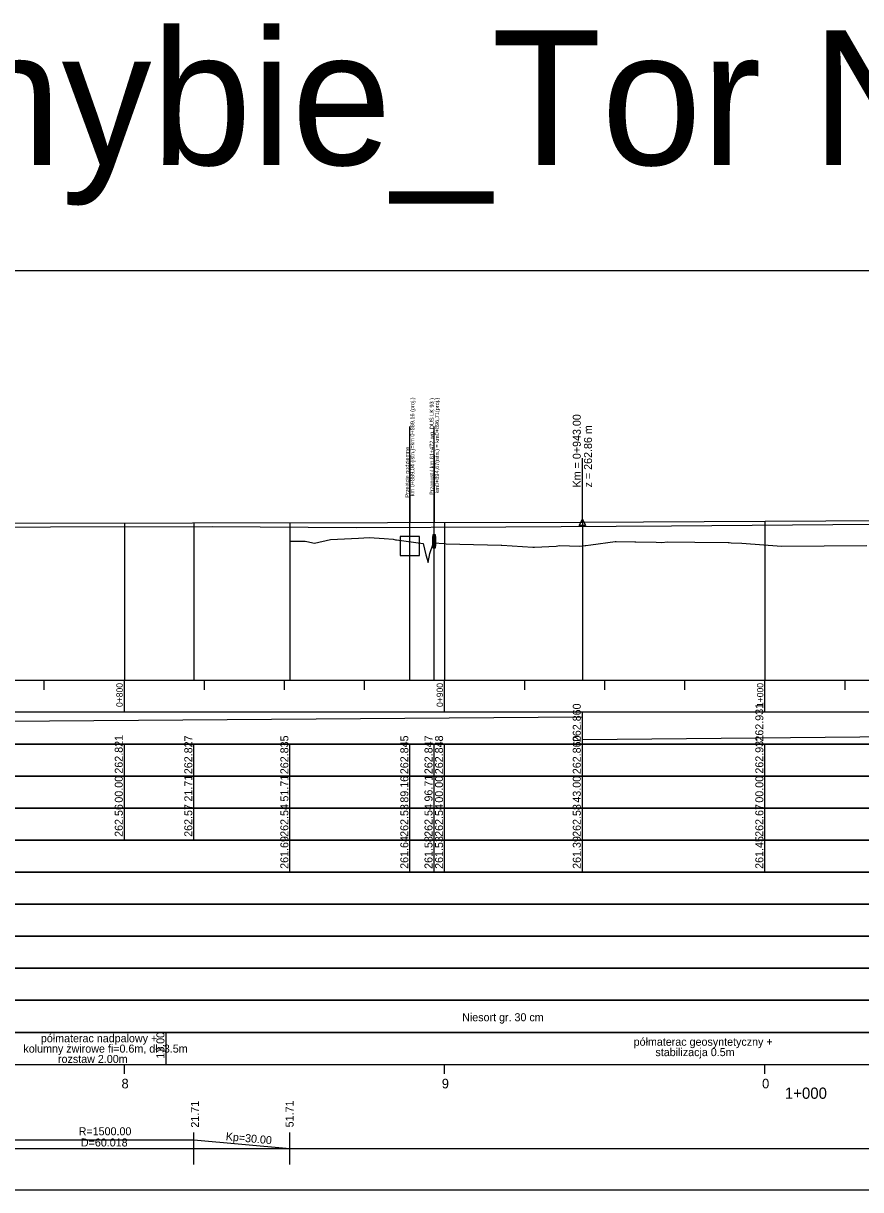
# Model space of a CAD drawing. Extents: x 6445630 to 6518227, y 5499240 to 5511716.
# Drawn here: x 6453099.7 to 6453361.1, y 5504866.4 to 5505230.7 of the extents above; entities that cross this region are included whole.
import ezdxf

# ---------------------------------------------------------------- set-up
doc = ezdxf.new("R2010")
doc.units = 0
for name, color, linetype in [('TOR_PROF-obiekty+opisy', 7, 'Continuous'), ('TOR_PROF-opisy pomocnicze', 7, 'Continuous'), ('TOR_PROF-tabelka-geometria T1', 7, 'Continuous'), ('TOR_PROF-tabelka-kilometracja', 7, 'Continuous'), ('TOR_PROF-tabelka-odleglosci T1', 7, 'Continuous'), ('TOR_PROF-tabelka-pochylenia proj T1', 7, 'Continuous'), ('TOR_PROF-tabelka-rodzaj rowu T1', 7, 'Continuous'), ('TOR_PROF-tabelka-rowyT1', 7, 'Continuous'), ('TOR_PROF-tabelka-rurociagi T1', 7, 'Continuous'), ('TOR_PROF-tabelka-rzedne istn T1', 7, 'Continuous'), ('TOR_PROF-tabelka-rzedne proj T1', 7, 'Continuous'), ('TOR_PROF-tabelka-teren istniejacy T1', 7, 'Continuous'), ('TOR_PROF-tabelka-warstwa ochronna T1', 7, 'Continuous'), ('TOR_PROF-tor istniejacy T1', 7, 'Continuous'), ('TOR_PROF-tor projektowany', 7, 'Continuous'), ('TOR_PROF-uklad odniesienia', 7, 'Continuous'), ('TOR_PROF-warstwa ochronna', 7, 'Continuous'), ('TOR_RAMKI-dodatkowe3', 7, 'Continuous'), ('TOR_RAMKI-MASKA WYCIECIA', 7, 'Continuous')]:
    doc.layers.add(name, color=color, linetype=linetype)

msp = doc.modelspace()

# ---------------------------------------------------------------- linework, layer by layer
at = {"layer": 'TOR_PROF-obiekty+opisy'}
for p, q in [((6453220.37, 5505025.57), (6453220.37, 5505104.8)), ((6453227.92, 5505025.57), (6453227.92, 5505104.8)), ((6453220.37, 5505095.8), (6453220.37, 5505074.8)), ((6453227.92, 5505095.8), (6453227.92, 5505074.8)), ((6453227.92, 5505095.8), (6453227.92, 5505074.8)), ((6453227.92, 5505074.8), (6453227.92, 5505095.8)), ((6453217.37, 5505070.47), (6453217.37, 5505064.47)), ((6453223.37, 5505070.47), (6453217.37, 5505070.47)), ((6453223.37, 5505064.47), (6453223.37, 5505070.47)), ((6453217.37, 5505064.47), (6453223.37, 5505064.47))]:
    msp.add_line(p, q, dxfattribs=at)
for points in [[(6453228.4, 5505070.96), (6453227.48, 5505070.96), (6453227.48, 5505066.88), (6453228.4, 5505066.88)], [(6453228.31, 5505070.42), (6453227.56, 5505070.42), (6453227.56, 5505067.42), (6453228.31, 5505067.42)]]:
    msp.add_lwpolyline(points, close=True, dxfattribs=at)
for points in [[(6453228.4, 5505066.88), (6453228.4, 5505070.96), (6453227.48, 5505070.96), (6453227.48, 5505066.88), (6453228.4, 5505066.88)], [(6453228.31, 5505067.42), (6453227.56, 5505067.42), (6453227.56, 5505070.42), (6453228.31, 5505070.42), (6453228.31, 5505067.42)]]:
    msp.add_lwpolyline(points, dxfattribs=at)
at = {"layer": 'TOR_PROF-opisy pomocnicze'}
msp.add_line((6453274.21, 5505074.87), (6453274.21, 5505094.87), dxfattribs=at)
msp.add_lwpolyline([(6453274.21, 5505075.87), (6453275.21, 5505073.87), (6453273.21, 5505073.87)], close=True, dxfattribs=at)
at = {"layer": 'TOR_PROF-tabelka-geometria T1'}
for points in [[(6453152.92, 5504874.34), (6453152.92, 5504884.34)], [(6453182.92, 5504874.34), (6453182.92, 5504884.34)], [(6452609.55, 5504876.67), (6452697.82, 5504876.67), (6452697.82, 5504879.34), (6452942.88, 5504879.34), (6452942.88, 5504879.34), (6452972.88, 5504876.67), (6452972.88, 5504876.67), (6453032.9, 5504876.67), (6453032.9, 5504876.67), (6453062.9, 5504879.34), (6453062.9, 5504879.34), (6453062.9, 5504879.34), (6453062.9, 5504879.34), (6453092.9, 5504882), (6453092.9, 5504882), (6453152.92, 5504882), (6453152.92, 5504882), (6453182.92, 5504879.34), (6453182.92, 5504879.34), (6454010.63, 5504879.34)], [(6452331.21, 5504879.34), (6454031.21, 5504879.34)]]:
    msp.add_lwpolyline(points, dxfattribs=at)
at = {"layer": 'TOR_PROF-tabelka-kilometracja'}
msp.add_line((6453144.21, 5504905.57), (6453144.21, 5504915.57), dxfattribs=at)
for points in [[(6453131.21, 5504902.57), (6453131.21, 5504905.57)], [(6453231.21, 5504902.57), (6453231.21, 5504905.57)], [(6453331.21, 5504902.57), (6453331.21, 5504905.57)], [(6453331.21, 5504902.57), (6453331.21, 5504905.57)]]:
    msp.add_lwpolyline(points, dxfattribs=at)
at = {"layer": 'TOR_PROF-tabelka-odleglosci T1'}
msp.add_lwpolyline([(6452331.21, 5504985.57), (6454031.21, 5504985.57), (6454031.21, 5504995.57), (6452331.21, 5504995.57)], close=True, dxfattribs=at)
for points in [[(6453131.21, 5504985.57), (6453131.21, 5504995.57)], [(6453152.92, 5504985.57), (6453152.92, 5504995.57)], [(6453182.92, 5504985.57), (6453182.92, 5504995.57)], [(6453220.37, 5504985.57), (6453220.37, 5504995.57)], [(6453227.92, 5504985.57), (6453227.92, 5504995.57)], [(6453231.21, 5504985.57), (6453231.21, 5504995.57)], [(6453274.21, 5504985.57), (6453274.21, 5504995.57)], [(6453331.21, 5504985.57), (6453331.21, 5504995.57)]]:
    msp.add_lwpolyline(points, dxfattribs=at)
at = {"layer": 'TOR_PROF-tabelka-pochylenia proj T1'}
msp.add_lwpolyline([(6452331.21, 5505005.57), (6454031.21, 5505005.57), (6454031.21, 5505015.57), (6452331.21, 5505015.57)], close=True, dxfattribs=at)
for points in [[(6453274.21, 5505005.57), (6453274.21, 5505015.57)], [(6452331.21, 5505007.07), (6453274.21, 5505014.07)], [(6453274.21, 5505007.07), (6454010.61, 5505014.07)]]:
    msp.add_lwpolyline(points, dxfattribs=at)
at = {"layer": 'TOR_PROF-tabelka-rodzaj rowu T1'}
for points in [[(6452331.21, 5504945.57), (6454031.21, 5504945.57), (6454031.21, 5504955.57), (6452331.21, 5504955.57)], [(6452331.21, 5504925.57), (6454031.21, 5504925.57), (6454031.21, 5504935.57), (6452331.21, 5504935.57)]]:
    msp.add_lwpolyline(points, close=True, dxfattribs=at)
at = {"layer": 'TOR_PROF-tabelka-rowyT1'}
msp.add_lwpolyline([(6452331.21, 5504955.57), (6454031.21, 5504955.57), (6454031.21, 5504965.57), (6452331.21, 5504965.57)], close=True, dxfattribs=at)
at = {"layer": 'TOR_PROF-tabelka-rurociagi T1'}
msp.add_lwpolyline([(6452331.21, 5504935.57), (6454031.21, 5504935.57), (6454031.21, 5504945.57), (6452331.21, 5504945.57)], close=True, dxfattribs=at)
at = {"layer": 'TOR_PROF-tabelka-rzedne istn T1'}
msp.add_lwpolyline([(6452331.21, 5504975.57), (6454031.21, 5504975.57), (6454031.21, 5504985.57), (6452331.21, 5504985.57)], close=True, dxfattribs=at)
for points in [[(6453131.21, 5504975.57), (6453131.21, 5504985.57)], [(6453152.92, 5504975.57), (6453152.92, 5504985.57)], [(6453182.92, 5504975.57), (6453182.92, 5504985.57)], [(6453220.37, 5504975.57), (6453220.37, 5504985.57)], [(6453227.92, 5504975.57), (6453227.92, 5504985.57)], [(6453231.21, 5504975.57), (6453231.21, 5504985.57)], [(6453274.21, 5504975.57), (6453274.21, 5504985.57)], [(6453331.21, 5504975.57), (6453331.21, 5504985.57)], [(6453182.92, 5504965.57), (6453182.92, 5504975.57)], [(6453220.37, 5504965.57), (6453220.37, 5504975.57)], [(6453227.92, 5504965.57), (6453227.92, 5504975.57)], [(6453231.21, 5504965.57), (6453231.21, 5504975.57)], [(6453274.21, 5504965.57), (6453274.21, 5504975.57)], [(6453331.21, 5504965.57), (6453331.21, 5504975.57)]]:
    msp.add_lwpolyline(points, dxfattribs=at)
at = {"layer": 'TOR_PROF-tabelka-rzedne proj T1'}
msp.add_lwpolyline([(6452331.21, 5504995.57), (6454031.21, 5504995.57), (6454031.21, 5505005.57), (6452331.21, 5505005.57)], close=True, dxfattribs=at)
for points in [[(6453131.21, 5504995.57), (6453131.21, 5505005.57)], [(6453152.92, 5504995.57), (6453152.92, 5505005.57)], [(6453182.92, 5504995.57), (6453182.92, 5505005.57)], [(6453220.37, 5504995.57), (6453220.37, 5505005.57)], [(6453227.92, 5504995.57), (6453227.92, 5505005.57)], [(6453231.21, 5504995.57), (6453231.21, 5505005.57)], [(6453274.21, 5504995.57), (6453274.21, 5505005.57)], [(6453331.21, 5504995.57), (6453331.21, 5505005.57)]]:
    msp.add_lwpolyline(points, dxfattribs=at)
at = {"layer": 'TOR_PROF-tabelka-teren istniejacy T1'}
msp.add_lwpolyline([(6452331.21, 5504965.57), (6454031.21, 5504965.57), (6454031.21, 5504975.57), (6452331.21, 5504975.57)], close=True, dxfattribs=at)
at = {"layer": 'TOR_PROF-tabelka-warstwa ochronna T1'}
msp.add_lwpolyline([(6452331.21, 5504915.57), (6454031.21, 5504915.57), (6454031.21, 5504925.57), (6452331.21, 5504925.57)], close=True, dxfattribs=at)
at = {"layer": 'TOR_PROF-tor istniejacy T1'}
msp.add_lwpolyline([(6453371.96, 5505074.17), (6453352.39, 5505074.07), (6453302.02, 5505073.67), (6453250.29, 5505073.32), (6453203.56, 5505073.17), (6453158.6, 5505073.42), (6453108.1, 5505073.32), (6453058.53, 5505072.92), (6453007.58, 5505073.17), (6452957.17, 5505073.17), (6452907.31, 5505072.92), (6452857.67, 5505072.72), (6452808.05, 5505072.87), (6452758.83, 5505072.77), (6452706.3, 5505072.77), (6452657.09, 5505073.22)], dxfattribs=at)
at = {"layer": 'TOR_PROF-tor projektowany'}
for p, q in [((6453274.21, 5505074.87), (6454010.61, 5505079.5)), ((6452331.21, 5505073.6), (6453274.21, 5505074.87)), ((6453182.9, 5505069.01), (6453185.91, 5505069.02)), ((6453185.91, 5505069.02), (6453187.68, 5505069.03)), ((6453187.68, 5505069.03), (6453188.2, 5505068.88)), ((6453188.2, 5505068.88), (6453190.52, 5505068.33)), ((6453190.52, 5505068.33), (6453195.58, 5505069.52)), ((6453195.58, 5505069.52), (6453204.3, 5505069.91)), ((6453204.3, 5505069.91), (6453207.66, 5505070.12)), ((6453207.66, 5505070.12), (6453212.36, 5505069.8)), ((6453212.36, 5505069.8), (6453215.14, 5505069.59)), ((6453215.14, 5505069.59), (6453215.85, 5505069.41)), ((6453215.85, 5505069.41), (6453216.19, 5505069.36)), ((6453216.19, 5505069.36), (6453224.52, 5505068.22)), ((6453224.52, 5505068.22), (6453225.31, 5505064.75)), ((6453226.62, 5505065.13), (6453227.7, 5505068.48)), ((6453227.7, 5505068.48), (6453231.16, 5505068.21)), ((6453231.16, 5505068.21), (6453231.2, 5505068.21)), ((6453231.2, 5505068.21), (6453231.66, 5505068.18)), ((6453231.66, 5505068.18), (6453235.9, 5505068.02)), ((6453235.9, 5505068.02), (6453248.9, 5505067.71)), ((6453248.9, 5505067.71), (6453249.04, 5505067.71)), ((6453249.04, 5505067.71), (6453249.09, 5505067.72)), ((6453249.09, 5505067.72), (6453258.76, 5505067.11)), ((6453258.76, 5505067.11), (6453258.93, 5505067.09)), ((6453258.93, 5505067.09), (6453259.24, 5505067.06)), ((6453259.24, 5505067.06), (6453266.07, 5505067.47)), ((6453266.07, 5505067.47), (6453267.11, 5505067.59)), ((6453267.11, 5505067.59), (6453273.3, 5505067.47)), ((6453273.3, 5505067.47), (6453275.05, 5505067.58)), ((6453275.05, 5505067.58), (6453275.31, 5505067.6)), ((6453275.31, 5505067.6), (6453276.86, 5505067.79)), ((6453276.86, 5505067.79), (6453284.47, 5505068.87)), ((6453284.47, 5505068.87), (6453284.81, 5505068.87)), ((6453284.81, 5505068.87), (6453290.6, 5505068.76)), ((6453290.6, 5505068.76), (6453290.94, 5505068.76)), ((6453290.94, 5505068.76), (6453297.28, 5505068.67)), ((6453297.28, 5505068.67), (6453298.92, 5505068.53)), ((6453298.92, 5505068.53), (6453300.85, 5505068.79)), ((6453300.85, 5505068.79), (6453309.31, 5505068.66)), ((6453309.31, 5505068.66), (6453319.74, 5505068.55)), ((6453319.74, 5505068.55), (6453320, 5505068.54)), ((6453320, 5505068.54), (6453320.69, 5505068.51)), ((6453320.69, 5505068.51), (6453324.02, 5505068.31)), ((6453324.02, 5505068.31), (6453336.42, 5505067.43)), ((6453336.42, 5505067.43), (6453362.98, 5505067.67)), ((6453225.31, 5505064.75), (6453226.11, 5505062.35)), ((6453226.11, 5505062.35), (6453226.62, 5505065.13))]:
    msp.add_line(p, q, dxfattribs=at)
for points in [[(6453131.21, 5505074.68), (6453131.21, 5505030.57), (6453131.21, 5505025.57), (6453131.21, 5505025.57)], [(6453131.21, 5505074.68), (6453131.21, 5505030.57), (6453131.21, 5505025.57), (6453131.21, 5505025.57)], [(6453152.92, 5505074.7), (6453152.92, 5505030.57), (6453152.92, 5505025.57), (6453152.92, 5505025.57)], [(6453152.92, 5505074.7), (6453152.92, 5505030.57), (6453152.92, 5505025.57), (6453152.92, 5505025.57)], [(6453182.92, 5505074.75), (6453182.92, 5505030.57), (6453182.92, 5505025.57), (6453182.92, 5505025.57)], [(6453182.92, 5505074.75), (6453182.92, 5505030.57), (6453182.92, 5505025.57), (6453182.92, 5505025.57)], [(6453231.21, 5505074.81), (6453231.21, 5505030.57), (6453231.21, 5505025.57), (6453231.21, 5505025.57)], [(6453231.21, 5505074.81), (6453231.21, 5505030.57), (6453231.21, 5505025.57), (6453231.21, 5505025.57)], [(6453274.21, 5505074.87), (6453274.21, 5505030.57), (6453274.21, 5505025.57), (6453274.21, 5505025.57)], [(6453274.21, 5505074.87), (6453274.21, 5505030.57), (6453274.21, 5505025.57), (6453274.21, 5505025.57)], [(6453274.21, 5505074.87), (6453274.21, 5505030.57), (6453274.21, 5505025.57), (6453274.21, 5505025.57)], [(6453274.21, 5505074.87), (6453274.21, 5505030.57), (6453274.21, 5505025.57), (6453274.21, 5505025.57)], [(6453331.21, 5505075.23), (6453331.21, 5505030.57), (6453331.21, 5505025.57), (6453331.21, 5505025.57)], [(6453331.21, 5505075.23), (6453331.21, 5505030.57), (6453331.21, 5505025.57), (6453331.21, 5505025.57)], [(6453331.21, 5505075.23), (6453331.21, 5505030.57), (6453331.21, 5505025.57), (6453331.21, 5505025.57)]]:
    msp.add_lwpolyline(points, dxfattribs=at)
at = {"layer": 'TOR_PROF-uklad odniesienia'}
for p, q in [((6452331.21, 5505025.57), (6454031.21, 5505025.57)), ((6453106.21, 5505022.57), (6453106.21, 5505025.57)), ((6453131.21, 5505015.57), (6453131.21, 5505025.57)), ((6453156.21, 5505022.57), (6453156.21, 5505025.57)), ((6453181.21, 5505022.57), (6453181.21, 5505025.57)), ((6453206.21, 5505022.57), (6453206.21, 5505025.57)), ((6453231.21, 5505015.57), (6453231.21, 5505025.57)), ((6453256.21, 5505022.57), (6453256.21, 5505025.57)), ((6453281.21, 5505022.57), (6453281.21, 5505025.57)), ((6453306.21, 5505022.57), (6453306.21, 5505025.57)), ((6453331.21, 5505015.57), (6453331.21, 5505025.57)), ((6453356.21, 5505022.57), (6453356.21, 5505025.57))]:
    msp.add_line(p, q, dxfattribs=at)
at = {"layer": 'TOR_PROF-warstwa ochronna'}
msp.add_lwpolyline([(6452331.21, 5504905.57), (6454031.21, 5504905.57), (6454031.21, 5504915.57), (6452331.21, 5504915.57)], close=True, dxfattribs=at)
at = {"layer": 'TOR_RAMKI-dodatkowe3'}
for p, q in [((6453182.9, 5505069.01), (6453185.91, 5505069.02)), ((6453185.91, 5505069.02), (6453187.68, 5505069.03)), ((6453187.68, 5505069.03), (6453188.2, 5505068.88)), ((6453188.2, 5505068.88), (6453190.52, 5505068.33)), ((6453190.52, 5505068.33), (6453195.58, 5505069.52)), ((6453195.58, 5505069.52), (6453204.3, 5505069.91)), ((6453204.3, 5505069.91), (6453207.66, 5505070.12)), ((6453207.66, 5505070.12), (6453212.36, 5505069.8)), ((6453212.36, 5505069.8), (6453215.14, 5505069.59)), ((6453215.14, 5505069.59), (6453215.85, 5505069.41)), ((6453215.85, 5505069.41), (6453216.19, 5505069.36)), ((6453216.19, 5505069.36), (6453224.52, 5505068.22)), ((6453224.52, 5505068.22), (6453225.31, 5505064.75)), ((6453226.62, 5505065.13), (6453227.7, 5505068.48)), ((6453227.7, 5505068.48), (6453231.16, 5505068.21)), ((6453231.16, 5505068.21), (6453231.2, 5505068.21)), ((6453231.2, 5505068.21), (6453231.66, 5505068.18)), ((6453231.66, 5505068.18), (6453235.9, 5505068.02)), ((6453235.9, 5505068.02), (6453248.9, 5505067.71)), ((6453248.9, 5505067.71), (6453249.04, 5505067.71)), ((6453249.04, 5505067.71), (6453249.09, 5505067.72)), ((6453249.09, 5505067.72), (6453258.76, 5505067.11)), ((6453258.76, 5505067.11), (6453258.93, 5505067.09)), ((6453258.93, 5505067.09), (6453259.24, 5505067.06)), ((6453259.24, 5505067.06), (6453266.07, 5505067.47)), ((6453266.07, 5505067.47), (6453267.11, 5505067.59)), ((6453267.11, 5505067.59), (6453273.3, 5505067.47)), ((6453273.3, 5505067.47), (6453275.05, 5505067.58)), ((6453275.05, 5505067.58), (6453275.31, 5505067.6)), ((6453275.31, 5505067.6), (6453276.86, 5505067.79)), ((6453276.86, 5505067.79), (6453284.47, 5505068.87)), ((6453284.47, 5505068.87), (6453284.81, 5505068.87)), ((6453284.81, 5505068.87), (6453290.6, 5505068.76)), ((6453290.6, 5505068.76), (6453290.94, 5505068.76)), ((6453290.94, 5505068.76), (6453297.28, 5505068.67)), ((6453297.28, 5505068.67), (6453298.92, 5505068.53)), ((6453298.92, 5505068.53), (6453300.85, 5505068.79)), ((6453300.85, 5505068.79), (6453309.31, 5505068.66)), ((6453309.31, 5505068.66), (6453319.74, 5505068.55)), ((6453319.74, 5505068.55), (6453320, 5505068.54)), ((6453320, 5505068.54), (6453320.69, 5505068.51)), ((6453320.69, 5505068.51), (6453324.02, 5505068.31)), ((6453324.02, 5505068.31), (6453336.42, 5505067.43)), ((6453336.42, 5505067.43), (6453362.98, 5505067.67)), ((6453225.31, 5505064.75), (6453226.11, 5505062.35)), ((6453226.11, 5505062.35), (6453226.62, 5505065.13))]:
    msp.add_line(p, q, dxfattribs=at)
at = {"layer": 'TOR_RAMKI-MASKA WYCIECIA'}
msp.add_lwpolyline([(6452265.88, 5504866.43), (6454055.88, 5504866.43), (6454055.88, 5505153.43), (6452265.88, 5505153.43)], close=True, dxfattribs=at)

# ---------------------------------------------------------------- texts
at = {"layer": 'TOR_PROF-obiekty+opisy'}
for s, p in [(' km 0+889,04 (istn.)=km 0+889,16 (proj.)', (6453221.74, 5505082.54)), ('Przepust ( km 61+472 wg. DUŚ LK 93 )', (6453227.81, 5505083.42)), (' km0+894,67(istn.) = km0+896,71(proj.) ', (6453229.43, 5505083.42)), ('Przejście podziemne', (6453220.13, 5505082.54))]:
    msp.add_text(s, height=1.25, rotation=90, dxfattribs=at).set_placement(p)
at = {"layer": 'TOR_PROF-opisy pomocnicze'}
for s, p in [('Km = 0+943.00', (6453273.71, 5505085.77)), ('z = 262.86 m', (6453277.21, 5505085.77)), ('51.71', (6453184.04, 5504885.9))]:
    msp.add_text(s, height=2.5, rotation=90, dxfattribs=at).set_placement(p)
at = {"layer": 'TOR_PROF-tabelka-geometria T1'}
for s, p in [('R=1500.00', (6453116.95, 5504883.42)), ('D=60.018', (6453117.63, 5504879.92))]:
    msp.add_text(s, height=2.5, dxfattribs=at).set_placement(p)
msp.add_text('Kp=30.00', height=2.5, rotation=354.9204, dxfattribs=at).set_placement((6453162.79, 5504881.88))
at = {"layer": 'TOR_PROF-tabelka-kilometracja'}
for s, p in [('8', (6453130.32, 5504898.07)), ('9', (6453230.32, 5504898.07)), ('0', (6453330.32, 5504898.07))]:
    msp.add_text(s, height=3, dxfattribs=at).set_placement(p)
msp.add_text('1+000', height=3.5, rotation=360, dxfattribs=at).set_placement((6453337.42, 5504894.82))
at = {"layer": 'TOR_PROF-tabelka-odleglosci T1'}
for s, p in [('00.00', (6453130.71, 5504987.31)), ('21.71', (6453152.42, 5504987.65)), ('51.71', (6453182.42, 5504987.65)), ('89.16', (6453219.87, 5504987.31)), ('96.71', (6453227.42, 5504987.65)), ('00.00', (6453230.71, 5504987.31)), ('43.00', (6453273.71, 5504987.31)), ('00.00', (6453330.71, 5504987.31)), ('21.71', (6453154.5, 5504885.81))]:
    msp.add_text(s, height=2.5, rotation=90, dxfattribs=at).set_placement(p)
at = {"layer": 'TOR_PROF-tabelka-pochylenia proj T1'}
for s, p in [('262.860', (6453273.71, 5505006.21)), ('262.931', (6453330.71, 5505006.37))]:
    msp.add_text(s, height=2.5, rotation=90, dxfattribs=at).set_placement(p)
at = {"layer": 'TOR_PROF-tabelka-rzedne istn T1'}
for s, p in [('262.56', (6453130.71, 5504976.63)), ('262.57', (6453152.42, 5504976.64)), ('262.54', (6453182.42, 5504976.64)), ('262.53', (6453219.87, 5504976.63)), ('262.54', (6453227.42, 5504976.64)), ('262.54', (6453230.71, 5504976.64)), ('262.58', (6453273.71, 5504976.63)), ('262.67', (6453330.71, 5504976.64)), ('261.69', (6453182.42, 5504966.64)), ('261.64', (6453219.87, 5504966.64)), ('261.58', (6453227.42, 5504966.63)), ('261.53', (6453230.71, 5504966.63)), ('261.39', (6453273.71, 5504966.64)), ('261.45', (6453330.71, 5504966.63))]:
    msp.add_text(s, height=2.5, rotation=90, dxfattribs=at).set_placement(p)
at = {"layer": 'TOR_PROF-tabelka-rzedne proj T1'}
for s, p in [('262.821', (6453130.71, 5504996.37)), ('262.931', (6453330.71, 5504996.37)), ('262.827', (6453152.42, 5504996.21)), ('262.835', (6453182.42, 5504996.2)), ('262.845', (6453219.87, 5504996.2)), ('262.847', (6453227.42, 5504996.21)), ('262.848', (6453230.71, 5504996.2)), ('262.860', (6453273.71, 5504996.21))]:
    msp.add_text(s, height=2.5, rotation=90, dxfattribs=at).set_placement(p)
at = {"layer": 'TOR_PROF-tabelka-warstwa ochronna T1'}
msp.add_text('Niesort gr. 30 cm', height=2.5, dxfattribs=at).set_placement((6453236.67, 5504919.04))
at = {"layer": 'TOR_PROF-uklad odniesienia'}
msp.add_text('st_Chybie_Tor Nr 5', height=42, dxfattribs=at).set_placement((6452964.89, 5505186.48))
for s, p in [('0+800', (6453130.71, 5505017.18)), ('0+900', (6453230.71, 5505017.18)), ('1+000', (6453330.71, 5505017.18))]:
    msp.add_text(s, height=2, rotation=90, dxfattribs=at).set_placement(p)
at = {"layer": 'TOR_PROF-warstwa ochronna'}
for s, p in [('półmaterac nadpalowy + ', (6453105.14, 5504912.48)), ('półmaterac geosyntetyczny + ', (6453290.22, 5504911.38)), ('kolumny żwirowe fi=0.6m, dł=3.5m', (6453099.69, 5504909.24)), ('stabilizacja 0.5m', (6453297.02, 5504908.14)), ('rozstaw 2.00m', (6453110.49, 5504906.01))]:
    msp.add_text(s, height=2.5, dxfattribs=at).set_placement(p)
msp.add_text('13.00', height=2.5, rotation=90, dxfattribs=at).set_placement((6453143.71, 5504907.32))

doc.saveas('drawing.dxf')
